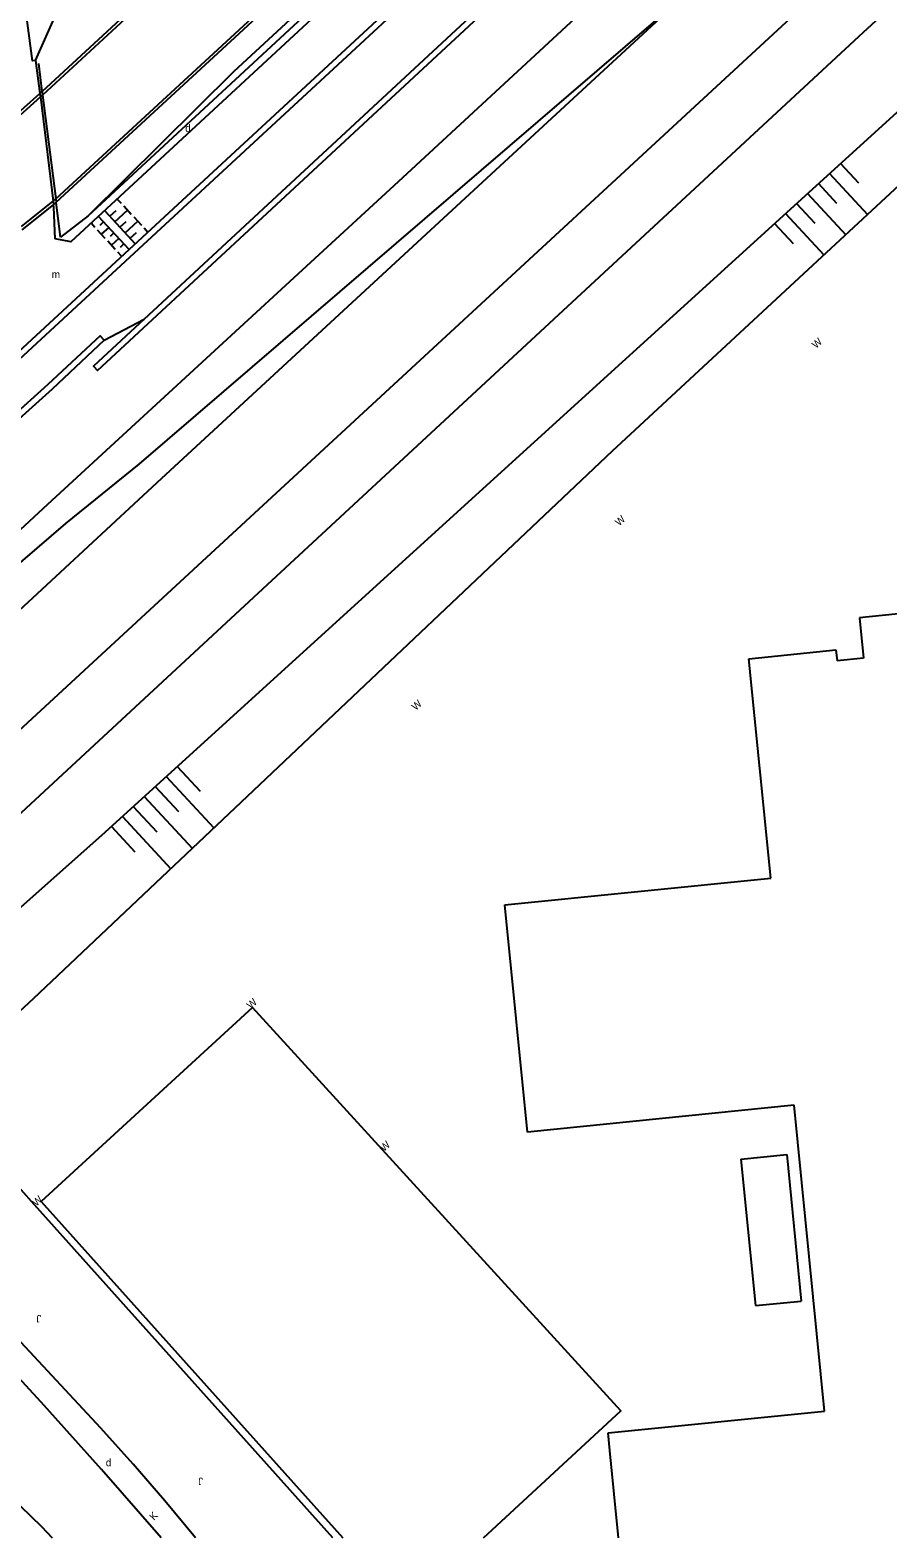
# Model space of a CAD drawing. Extents: x 134999 to 136502, y 457398 to 459002.
# Drawn here: x 136036.1 to 136093.8, y 457400 to 457501.4 of the extents above; entities that cross this region are included whole.
import ezdxf

# ---------------------------------------------------------------- set-up
doc = ezdxf.new("R2010")
doc.units = 0
for name, color, linetype in [('RI_DGTB_18', 7, 'Continuous'), ('RI_DGTB_2', 7, 'Continuous'), ('RI_DGTB_28', 7, 'Continuous'), ('RI_DGTB_29', 7, 'Continuous'), ('RI_DGTB_30', 7, 'Continuous'), ('RI_DGTB_31', 7, 'Continuous'), ('RI_DGTB_43', 7, 'Continuous'), ('RI_DGTB_48', 7, 'Continuous'), ('RI_DGTB_49', 7, 'Continuous'), ('RI_DGTB_53', 7, 'Continuous'), ('RI_DGTB_54', 7, 'Continuous'), ('RI_DGTB_55', 7, 'Continuous'), ('RI_DGTB_58', 7, 'Continuous'), ('RI_DGTB_6', 7, 'Continuous')]:
    doc.layers.add(name, color=color, linetype=linetype)

msp = doc.modelspace()

# ---------------------------------------------------------------- linework, layer by layer
at = {"layer": 'RI_DGTB_18'}
for p, q in [((136089.837, 457491.716), (136092.394, 457488.965)), ((136090.576, 457492.389), (136091.778, 457491.096)), ((136089.097, 457491.043), (136090.313, 457489.735)), ((136087.617, 457489.698), (136088.848, 457488.374)), ((136088.357, 457490.371), (136090.927, 457487.606)), ((136086.878, 457489.025), (136089.46, 457486.246)), ((136086.137, 457488.352), (136087.383, 457487.012)), ((136045.237, 457451.191), (136048.449, 457447.729)), ((136045.974, 457451.866), (136047.527, 457450.193)), ((136044.499, 457450.516), (136046.061, 457448.833)), ((136043.024, 457449.165), (136044.595, 457447.473)), ((136043.762, 457449.84), (136046.996, 457446.355)), ((136042.287, 457448.489), (136045.543, 457444.981)), ((136041.55, 457447.814), (136043.129, 457446.112))]:
    msp.add_line(p, q, dxfattribs=at)
for points in [[(136138.561, 457590.37), (136138.31, 457588.91), (136138.293, 457588.131), (136138.2, 457586.866), (136138.027, 457585.61), (136137.776, 457584.367), (136137.447, 457583.143), (136137.041, 457581.942), (136136.56, 457580.768), (136136.007, 457579.628), (136135.382, 457578.524), (136134.689, 457577.462), (136133.931, 457576.446), (136133.11, 457575.48), (136049.78, 457498.58), (136039.98, 457488.88)], [(136036.45, 457499.31), (136038.867, 457504.795)]]:
    msp.add_lwpolyline(points, dxfattribs=at)
at = {"layer": 'RI_DGTB_2'}
for p, q in [((136095.126, 457462.19), (136091.843, 457461.86)), ((136091.843, 457461.86), (136092.116, 457459.144)), ((136084.421, 457459.105), (136090.272, 457459.692)), ((136090.272, 457459.692), (136090.345, 457458.966)), ((136085.901, 457444.359), (136084.421, 457459.105)), ((136092.116, 457459.144), (136090.345, 457458.966)), ((136067.997, 457442.555), (136085.901, 457444.359)), ((136069.536, 457427.273), (136067.997, 457442.555)), ((136087.463, 457429.082), (136069.536, 457427.273)), ((136089.495, 457408.523), (136087.463, 457429.082)), ((136074.95, 457407.068), (136089.495, 457408.523)), ((136075.062, 457405.878), (136074.95, 457407.068)), ((136075.644, 457400), (136075.062, 457405.878))]:
    msp.add_line(p, q, dxfattribs=at)
at = {"layer": 'RI_DGTB_28'}
msp.add_line((136002.038, 457431.476), (136044.622, 457470.94), dxfattribs=at)
for points in [[(136037.283, 457469.498), (136060.858, 457491.192), (136077.767, 457506.848), (136100.544, 457528.017), (136123.767, 457548.921), (136135.16, 457559.16), (136154.18, 457575.647), (136163.226, 457583.192)], [(136018.029, 457438.107), (136028.57, 457448.058), (136116.844, 457529.556), (136123.03, 457535.178), (136141.207, 457551.252), (136159.733, 457567.276), (136171.103, 457576.881)], [(136000, 457415.892), (136092.119, 457501.222), (136126.526, 457532.85), (136145.405, 457549.48), (136163.787, 457565.389)], [(136043.409, 457472.175), (136079.929, 457503.547)], [(136044.622, 457470.94), (136079.929, 457503.547)], [(136038.487, 457468.202), (136043.409, 457472.175)], [(136002.017, 457436.847), (136037.283, 457469.498)], [(136002.017, 457436.847), (136038.487, 457468.202)]]:
    msp.add_lwpolyline(points, dxfattribs=at)
at = {"layer": 'RI_DGTB_31'}
for p, q in [((136041.949, 457490.007), (136042.206, 457489.73)), ((136042.737, 457486.62), (136040.685, 457488.837)), ((136041.1, 457489.221), (136043.153, 457487.003)), ((136041.442, 457488.852), (136041.867, 457489.245)), ((136041.785, 457488.482), (136042.633, 457489.268)), ((136042.377, 457489.545), (136042.89, 457488.99)), ((136043.061, 457488.806), (136043.574, 457488.251)), ((136040.444, 457488.1), (136040.188, 457488.377)), ((136041.128, 457487.361), (136040.616, 457487.915)), ((136041.027, 457488.467), (136040.778, 457488.237)), ((136041.369, 457488.098), (136040.872, 457487.638)), ((136041.711, 457487.728), (136041.462, 457487.498)), ((136042.127, 457488.112), (136042.551, 457488.505)), ((136042.469, 457487.743), (136043.318, 457488.528)), ((136042.811, 457487.373), (136043.235, 457487.766)), ((136043.745, 457488.066), (136044.002, 457487.789)), ((136041.812, 457486.622), (136041.3, 457487.176)), ((136042.053, 457487.359), (136041.556, 457486.899)), ((136042.395, 457486.989), (136042.146, 457486.759)), ((136042.24, 457486.16), (136041.984, 457486.437))]:
    msp.add_line(p, q, dxfattribs=at)
at = {"layer": 'RI_DGTB_48'}
for p, q in [((136039.98, 457488.88), (136038.119, 457487.454)), ((136036.189, 457422.619), (136035.155, 457423.774)), ((136056.442, 457400), (136036.189, 457422.619))]:
    msp.add_line(p, q, dxfattribs=at)
for points in [[(136039.98, 457488.88), (136114.51, 457557.86), (136134.24, 457575.75), (136135.96, 457577.45), (136137.06, 457579.62), (136137.76, 457581.92), (136138.36, 457584.26), (136138.74, 457586.64), (136138.86, 457589.03), (136138.78, 457590.35), (136138.561, 457590.37)], [(136153.604, 457545.701), (136075.231, 457473.057), (136050.685, 457449.844)], [(136050.685, 457449.844), (136036.3, 457436.24), (136029.78, 457430.24), (136031.48, 457428.04)]]:
    msp.add_lwpolyline(points, dxfattribs=at)
at = {"layer": 'RI_DGTB_49'}
for p, q in [((136036.895, 457497.24), (136036.664, 457499.116)), ((136036.895, 457497.24), (136036.925, 457496.996)), ((136036.925, 457496.996), (136037.808, 457490.028)), ((136037.808, 457490.028), (136037.839, 457489.787)), ((136038.119, 457487.454), (136037.839, 457489.787))]:
    msp.add_line(p, q, dxfattribs=at)
at = {"layer": 'RI_DGTB_53'}
msp.add_line((136118.461, 457556.65), (136001.225, 457448.228), dxfattribs=at)
for points in [[(136135.496, 457576.161), (136132.2, 457573.21), (136126.142, 457567.759), (136117.379, 457559.784), (136108.67, 457551.75), (136038.83, 457487.12), (136037.76, 457487.34)], [(136118.739, 457556.35), (136001.646, 457448.073), (136001.584, 457448.047), (136001.491, 457447.948), (136001.297, 457447.659), (136001.174, 457447.334), (136001.128, 457446.989), (136001.162, 457446.643), (136001.274, 457446.314), (136001.458, 457446.019), (136001.494, 457445.983), (136003.855, 457443.43)], [(136036.45, 457499.31), (136036.24, 457499.29), (136035.28, 457506.57), (136035.255, 457507.099), (136035.31, 457507.625), (136035.443, 457508.137), (136035.652, 457508.624), (136035.931, 457509.073), (136036.28, 457509.48), (136039.85, 457512.84)], [(136013.816, 457418.507), (136026.258, 457410.03), (136027.955, 457408.799), (136029.604, 457407.504), (136031.203, 457406.147), (136032.748, 457404.731), (136033.99, 457403.51), (136036.844, 457400.768), (136037.565, 457400)]]:
    msp.add_lwpolyline(points, dxfattribs=at)
at = {"layer": 'RI_DGTB_54'}
for p, q in [((136036.45, 457499.31), (136036.745, 457497.108)), ((136036.745, 457497.108), (136036.779, 457496.872)), ((136036.779, 457496.872), (136037.629, 457489.867)), ((136037.629, 457489.867), (136037.659, 457489.623)), ((136041.07, 457480.52), (136043.759, 457481.941))]:
    msp.add_line(p, q, dxfattribs=at)
for points in [[(136161.725, 457556.948), (136154.02, 457550.03), (136147.81, 457544.43), (136040.89, 457447.21), (136022.964, 457431.301)], [(136043.759, 457481.941), (136040.34, 457478.77), (136040.62, 457478.47), (136075.79, 457511.11), (136078.98, 457514.68), (136082.53, 457517.88), (136082.27, 457518.18), (136081.286, 457517.293)], [(136043.759, 457481.941), (136075.51, 457511.39), (136078.7, 457514.96), (136081.286, 457517.293)], [(136037.76, 457487.34), (136037.679, 457489.455), (136037.659, 457489.623)], [(136041.07, 457480.52), (136040.79, 457480.82), (136037.28, 457477.53), (136030.05, 457471.03), (136024.13, 457463.73), (136020.61, 457460.49), (136016.8, 457457.54), (136009.72, 457451.05), (136007.52, 457446.72), (136004.78, 457444.27)], [(136041.07, 457480.52), (136037.56, 457477.23), (136030.35, 457470.75), (136024.43, 457463.45), (136020.87, 457460.19), (136017.06, 457457.24), (136010.04, 457450.81), (136007.84, 457446.48), (136005.04, 457443.97)], [(136047.205, 457400), (136045.155, 457402.493), (136043.023, 457404.961), (136040.831, 457407.376), (136035.162, 457413.477), (136034.324, 457414.344), (136033.358, 457415.234), (136032.34, 457416.063), (136031.273, 457416.829), (136030.161, 457417.529), (136029.009, 457418.159)], [(136044.892, 457400), (136040.885, 457404.586), (136036.819, 457409.12), (136033.743, 457412.47), (136032.583, 457413.489), (136031.372, 457414.446), (136030.112, 457415.339), (136029.922, 457415.457)]]:
    msp.add_lwpolyline(points, dxfattribs=at)
at = {"layer": 'RI_DGTB_55'}
msp.add_lwpolyline([(136066.569, 457400), (136075.804, 457408.541), (136051.04, 457435.645), (136036.838, 457422.62), (136057.106, 457400)], dxfattribs=at)
at = {"layer": 'RI_DGTB_58'}
for p, q in [((136034.643, 457495.223), (136036.745, 457497.108)), ((136036.779, 457496.872), (136034.673, 457494.981)), ((136036.745, 457497.108), (136036.895, 457497.24)), ((136036.925, 457496.996), (136036.779, 457496.872)), ((136035.516, 457488.17), (136037.629, 457489.867)), ((136035.546, 457487.932), (136037.659, 457489.623)), ((136037.629, 457489.867), (136037.808, 457490.028)), ((136037.659, 457489.623), (136037.839, 457489.787))]:
    msp.add_line(p, q, dxfattribs=at)
for points in [[(136128.652, 457600.789), (136128.901, 457599.994), (136129.344, 457598.377), (136129.71, 457596.741), (136129.998, 457595.089), (136130.206, 457593.425), (136130.335, 457591.753), (136130.384, 457590.077), (136130.353, 457588.401), (136130.242, 457586.728), (136130.03, 457586.114), (136129.521, 457584.817), (136128.938, 457583.551), (136128.284, 457582.322), (136127.56, 457581.131), (136126.769, 457579.985), (136125.913, 457578.885), (136124.996, 457577.837), (136124.02, 457576.842), (136122.988, 457575.906), (136121.905, 457575.03), (136109.003, 457563.066), (136066.932, 457524.706), (136036.925, 457496.996)], [(136037.808, 457490.028), (136129.079, 457574.169), (136130.044, 457575.032), (136130.955, 457575.953), (136131.806, 457576.929), (136132.596, 457577.955), (136133.321, 457579.028), (136133.978, 457580.143), (136134.565, 457581.298), (136135.08, 457582.486), (136135.52, 457583.703), (136135.885, 457584.946), (136136.172, 457586.209), (136136.38, 457587.487), (136136.51, 457588.775), (136136.559, 457590.069), (136136.557, 457590.549)], [(136037.839, 457489.787), (136129.221, 457574.031), (136130.187, 457574.892), (136131.098, 457575.81), (136131.95, 457576.783), (136132.741, 457577.807), (136133.467, 457578.878), (136134.125, 457579.992), (136134.714, 457581.144), (136135.23, 457582.33), (136135.671, 457583.546), (136136.037, 457584.787), (136136.325, 457586.049), (136136.535, 457587.325), (136136.666, 457588.612), (136136.716, 457589.905), (136136.712, 457590.535)], [(136066.797, 457524.854), (136036.895, 457497.24)]]:
    msp.add_lwpolyline(points, dxfattribs=at)
at = {"layer": 'RI_DGTB_6'}
for p, q in [((136083.882, 457425.469), (136086.967, 457425.774)), ((136086.967, 457425.774), (136087.941, 457415.922)), ((136083.882, 457425.469), (136084.856, 457415.617)), ((136084.856, 457415.617), (136087.941, 457415.922))]:
    msp.add_line(p, q, dxfattribs=at)

# ---------------------------------------------------------------- texts
at = {"layer": 'RI_DGTB_29'}
msp.add_text('d', height=0.5, rotation=359.99965, dxfattribs=at).set_placement((136046.51, 457494.52))
msp.add_text('d', height=0.5, dxfattribs=at).set_placement((136041.173, 457404.814))
at = {"layer": 'RI_DGTB_30'}
for s, rotation, p in [('W', 42.19011, (136088.926, 457479.924)), ('W', 42.19011, (136075.688, 457467.995)), ('W', 42.19011, (136062.01, 457455.59)), ('W', 42.63466, (136050.93, 457435.525)), ('W', 42.63466, (136059.885, 457425.935)), ('W', 42.63466, (136036.511, 457422.253)), ('K', 46.39886, (136044.415, 457401.134))]:
    msp.add_text(s, height=0.499, rotation=rotation, dxfattribs=at).set_placement(p)
at = {"layer": 'RI_DGTB_31'}
for p in [(136036.841, 457414.985), (136047.718, 457404.05)]:
    msp.add_text('J', height=0.5, rotation=179.99998, dxfattribs=at).set_placement(p)
at = {"layer": 'RI_DGTB_43'}
msp.add_text('m', height=0.5, rotation=359.99965, dxfattribs=at).set_placement((136037.54, 457484.69))

doc.saveas('drawing.dxf')
